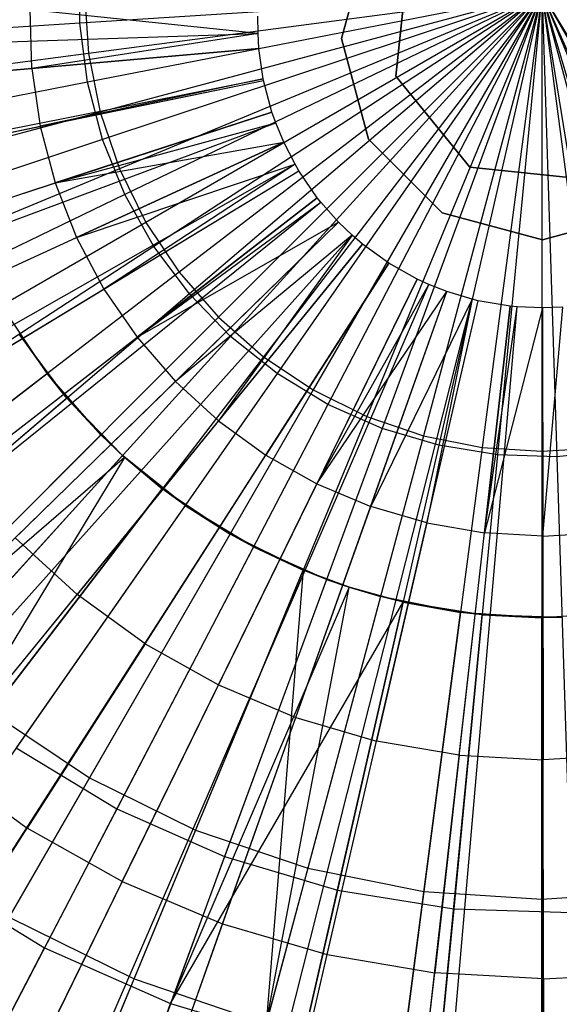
# Model space of a CAD drawing. Extents: x 0.2 to 40.1, y -6.7 to 6.7.
# Tile 304 of 516: x 21.138 to 21.478, y 2.817 to 3.437. Entities that reach past the tile are written whole.
import ezdxf

# ---------------------------------------------------------------- set-up
doc = ezdxf.new("R2010")
doc.units = 0
doc.header["$MEASUREMENT"] = 0
doc.layers.get('0').update_dxf_attribs({"color": 13, "linetype": 'CONTINUOUS'})

# ---------------------------------------------------------------- blocks, each defined once
blk = doc.blocks.new('SNOWBALL_XIV_PM3_STL')
at = {"color": 0}
for p, q in [((21.35801, 3.48858, 50.87138), (21.34103, 3.4252, 50.87138)), ((21.34103, 3.4252, 50.91075), (21.35801, 3.48858, 50.91075)), ((21.34103, 3.4252, 50.91075), (21.35801, 3.48858, 50.91075)), ((21.35801, 3.48858, 50.87138), (21.34103, 3.4252, 50.87138)), ((21.17594, 3.43482, 12.80451), (21.17594, 3.47223, 12.80451)), ((21.17594, 3.43482, 12.80451), (21.17594, 3.47223, 12.80451)), ((21.38293, 3.4749, 17.32459), (21.37528, 3.40143, 17.32459)), ((21.37528, 3.40143, 50.8679), (21.38293, 3.4749, 50.8679)), ((21.38293, 3.4749, 17.32459), (21.37528, 3.40143, 17.32459)), ((21.37528, 3.40143, 50.8679), (21.38293, 3.4749, 50.8679)), ((21.46733, 3.45352, 12.78639), (21.17594, 3.43482, 12.80451)), ((21.46733, 3.45352, 12.78639), (21.17594, 3.43482, 12.80451)), ((21.17888, 3.45352, 12.85764), (21.18135, 3.41587, 12.85764)), ((21.17888, 3.45352, 12.85764), (21.18135, 3.41587, 12.85764)), ((21.46733, 3.45352, 12.78639), (21.18072, 3.39771, 12.80451)), ((21.46733, 3.45352, 12.78639), (21.18072, 3.39771, 12.80451)), ((21.46733, 3.45352, 12.82576), (21.18135, 3.41587, 12.85764)), ((21.46733, 3.45352, 12.82576), (21.18135, 3.41587, 12.85764)), ((21.46733, 3.45352, 12.82576), (21.18871, 3.37887, 12.85764)), ((21.46733, 3.45352, 12.82576), (21.18871, 3.37887, 12.85764)), ((21.46733, 3.45352, 12.78639), (21.19021, 3.36151, 12.80451)), ((21.46733, 3.45352, 12.78639), (21.19021, 3.36151, 12.80451)), ((21.46733, 3.45352, 12.82576), (21.20084, 3.34314, 12.85764)), ((21.46733, 3.45352, 12.82576), (21.20084, 3.34314, 12.85764)), ((21.46733, 3.45352, 12.78639), (21.20425, 3.32683, 12.80451)), ((21.46733, 3.45352, 12.78639), (21.20425, 3.32683, 12.80451)), ((21.46733, 3.45352, 12.82576), (21.21753, 3.3093, 12.85764)), ((21.46733, 3.45352, 12.82576), (21.21753, 3.3093, 12.85764)), ((21.46733, 3.45352, 12.78639), (21.22262, 3.29423, 12.80451)), ((21.46733, 3.45352, 12.78639), (21.22262, 3.29423, 12.80451)), ((21.46733, 3.45352, 12.82576), (21.23849, 3.27793, 12.85764)), ((21.46733, 3.45352, 12.82576), (21.23849, 3.27793, 12.85764)), ((21.46733, 3.45352, 12.78639), (21.24499, 3.26424, 12.80451)), ((21.46733, 3.45352, 12.78639), (21.24499, 3.26424, 12.80451)), ((21.46733, 3.45352, 12.82576), (21.26337, 3.24956, 12.85764)), ((21.46733, 3.45352, 12.82576), (21.26337, 3.24956, 12.85764)), ((21.46733, 3.45352, 12.78639), (21.27102, 3.23737, 12.80451)), ((21.46733, 3.45352, 12.78639), (21.27102, 3.23737, 12.80451)), ((21.46733, 3.45352, 12.82576), (21.29174, 3.22468, 12.85764)), ((21.46733, 3.45352, 12.82576), (21.29174, 3.22468, 12.85764)), ((21.46733, 3.45352, 12.78639), (21.30028, 3.21404, 12.80451)), ((21.46733, 3.45352, 12.78639), (21.30028, 3.21404, 12.80451)), ((21.46733, 3.45352, 12.82576), (21.32311, 3.20372, 12.85764)), ((21.46733, 3.45352, 12.82576), (21.32311, 3.20372, 12.85764)), ((21.46733, 3.45352, 12.78639), (21.33227, 3.19464, 12.80451)), ((21.46733, 3.45352, 12.78639), (21.33227, 3.19464, 12.80451)), ((21.46733, 3.45352, 12.82576), (21.35695, 3.18703, 12.85764)), ((21.46733, 3.45352, 12.82576), (21.35695, 3.18703, 12.85764)), ((21.46733, 3.45352, 12.78639), (21.36649, 3.17949, 12.80451)), ((21.46733, 3.45352, 12.78639), (21.36649, 3.17949, 12.80451)), ((21.46733, 3.45352, 12.82576), (21.39268, 3.1749, 12.85764)), ((21.46733, 3.45352, 12.82576), (21.39268, 3.1749, 12.85764)), ((21.46733, 3.45352, 12.78639), (21.40236, 3.16885, 12.80451)), ((21.46733, 3.45352, 12.78639), (21.40236, 3.16885, 12.80451)), ((21.46733, 3.45352, 12.82576), (21.42968, 3.16754, 12.85764)), ((21.46733, 3.45352, 12.82576), (21.42968, 3.16754, 12.85764)), ((21.46733, 3.45352, 12.78639), (21.4393, 3.16288, 12.80451)), ((21.46733, 3.45352, 12.78639), (21.4393, 3.16288, 12.80451)), ((21.46733, 3.45352, 12.78639), (21.55042, 3.1736, 12.80451)), ((21.46733, 3.45352, 12.78639), (21.58553, 3.18652, 12.80451)), ((21.46733, 3.45352, 12.78639), (21.58553, 3.18652, 12.80451)), ((21.46733, 3.45352, 12.78639), (21.6187, 3.20382, 12.80451)), ((21.46733, 3.45352, 12.78639), (21.51394, 3.16527, 12.80451)), ((21.46733, 3.45352, 12.78639), (21.55042, 3.1736, 12.80451)), ((21.46733, 3.45352, 12.78639), (21.47669, 3.16168, 12.80451)), ((21.46733, 3.45352, 12.78639), (21.51394, 3.16527, 12.80451)), ((21.46733, 3.45352, 12.78639), (21.47669, 3.16168, 12.80451)), ((21.46733, 3.45352, 12.78639), (21.6187, 3.20382, 12.80451)), ((21.46733, 3.45352, 12.82576), (21.61156, 3.20372, 12.85764)), ((21.46733, 3.45352, 12.82576), (21.57772, 3.18703, 12.85764)), ((21.46733, 3.45352, 12.82576), (21.61156, 3.20372, 12.85764)), ((21.46733, 3.45352, 12.82576), (21.54199, 3.1749, 12.85764)), ((21.46733, 3.45352, 12.82576), (21.57772, 3.18703, 12.85764)), ((21.46733, 3.45352, 12.82576), (21.50498, 3.16754, 12.85764)), ((21.46733, 3.45352, 12.82576), (21.54199, 3.1749, 12.85764)), ((21.46733, 3.45352, 12.82576), (21.46733, 3.16507, 12.85764)), ((21.46733, 3.45352, 12.82576), (21.50498, 3.16754, 12.85764)), ((21.46733, 3.45352, 12.82576), (21.46733, 3.16507, 12.85764)), ((21.14568, 3.40637, 17.55504), (21.14456, 3.44322, 17.55504)), ((21.14568, 3.40637, 17.55504), (21.14456, 3.44322, 17.55504)), ((21.2883, 3.42847, 17.5815), (21.14456, 3.44322, 17.55504)), ((21.2883, 3.42847, 17.5815), (21.14456, 3.44322, 17.55504)), ((21.2883, 3.42847, 17.5815), (21.28826, 3.43936, 17.5815)), ((21.2883, 3.42847, 17.5815), (21.28826, 3.43936, 17.5815)), ((21.17594, 3.43482, 12.80451), (20.88901, 3.41639, 12.85858)), ((21.17594, 3.43482, 12.80451), (20.88901, 3.41639, 12.85858)), ((21.18072, 3.39771, 12.80451), (21.17594, 3.43482, 12.80451)), ((21.18072, 3.39771, 12.80451), (21.17594, 3.43482, 12.80451)), ((20.58202, 3.40451, 17.36496), (21.2883, 3.42847, 17.5815)), ((20.58202, 3.40451, 17.36496), (21.2883, 3.42847, 17.5815)), ((21.2883, 3.42847, 17.5815), (21.14568, 3.40637, 17.55504)), ((21.2883, 3.42847, 17.5815), (21.14568, 3.40637, 17.55504)), ((21.28888, 3.41891, 17.5815), (21.2883, 3.42847, 17.5815)), ((21.28888, 3.41891, 17.5815), (21.2883, 3.42847, 17.5815)), ((21.34103, 3.4252, 50.87138), (21.35801, 3.36181, 50.87138)), ((21.35801, 3.36181, 50.91075), (21.34103, 3.4252, 50.91075)), ((21.34103, 3.4252, 50.91075), (21.34103, 3.4252, 50.87138)), ((21.34103, 3.4252, 50.91075), (21.34103, 3.4252, 50.87138)), ((21.35801, 3.36181, 50.91075), (21.34103, 3.4252, 50.91075)), ((21.34103, 3.4252, 50.87138), (21.35801, 3.36181, 50.87138)), ((20.58489, 3.35725, 17.36496), (21.28888, 3.41891, 17.5815)), ((20.58489, 3.35725, 17.36496), (21.28888, 3.41891, 17.5815)), ((21.18135, 3.41587, 12.85764), (20.90154, 3.37904, 12.92524)), ((21.18135, 3.41587, 12.85764), (20.90154, 3.37904, 12.92524)), ((21.28888, 3.41891, 17.5815), (21.14568, 3.40637, 17.55504)), ((21.28888, 3.41891, 17.5815), (21.14568, 3.40637, 17.55504)), ((21.18135, 3.41587, 12.85764), (21.18871, 3.37887, 12.85764)), ((21.18135, 3.41587, 12.85764), (21.18871, 3.37887, 12.85764)), ((21.2916, 3.39983, 17.5815), (21.28888, 3.41891, 17.5815)), ((21.2916, 3.39983, 17.5815), (21.28888, 3.41891, 17.5815)), ((21.14568, 3.40637, 17.55504), (21.00515, 3.39406, 17.52083)), ((21.14568, 3.40637, 17.55504), (21.00515, 3.39406, 17.52083)), ((21.14568, 3.40637, 17.55504), (21.15098, 3.36989, 17.55504)), ((21.14568, 3.40637, 17.55504), (21.15098, 3.36989, 17.55504)), ((21.37528, 3.40143, 17.32459), (21.42183, 3.34407, 17.32459)), ((21.42183, 3.34407, 50.8679), (21.37528, 3.40143, 50.8679)), ((21.37528, 3.40143, 50.8679), (21.37528, 3.40143, 17.32459)), ((21.37528, 3.40143, 50.8679), (21.37528, 3.40143, 17.32459)), ((21.37528, 3.40143, 17.32459), (21.42183, 3.34407, 17.32459)), ((21.42183, 3.34407, 50.8679), (21.37528, 3.40143, 50.8679)), ((20.5983, 3.26288, 17.36496), (21.2916, 3.39983, 17.5815)), ((20.5983, 3.26288, 17.36496), (21.2916, 3.39983, 17.5815)), ((20.59945, 3.25716, 17.36496), (21.29183, 3.39867, 17.5815)), ((20.59945, 3.25716, 17.36496), (21.29183, 3.39867, 17.5815)), ((21.18072, 3.39771, 12.80451), (20.8985, 3.34274, 12.85858)), ((21.18072, 3.39771, 12.80451), (20.8985, 3.34274, 12.85858)), ((21.2916, 3.39983, 17.5815), (21.15098, 3.36989, 17.55504)), ((21.2916, 3.39983, 17.5815), (21.15098, 3.36989, 17.55504)), ((21.15098, 3.36989, 17.55504), (21.29183, 3.39867, 17.5815)), ((21.15098, 3.36989, 17.55504), (21.29183, 3.39867, 17.5815)), ((21.19021, 3.36151, 12.80451), (21.18072, 3.39771, 12.80451)), ((21.19021, 3.36151, 12.80451), (21.18072, 3.39771, 12.80451)), ((21.29183, 3.39867, 17.5815), (21.2916, 3.39983, 17.5815)), ((21.29183, 3.39867, 17.5815), (21.2916, 3.39983, 17.5815)), ((21.29706, 3.3789, 17.5815), (21.29183, 3.39867, 17.5815)), ((21.29706, 3.3789, 17.5815), (21.29183, 3.39867, 17.5815)), ((20.62533, 3.15938, 17.36496), (21.29706, 3.3789, 17.5815)), ((20.62533, 3.15938, 17.36496), (21.29706, 3.3789, 17.5815)), ((21.18871, 3.37887, 12.85764), (20.91611, 3.30582, 12.92524)), ((21.18871, 3.37887, 12.85764), (20.91611, 3.30582, 12.92524)), ((21.29706, 3.3789, 17.5815), (21.16042, 3.33425, 17.55504)), ((21.29706, 3.3789, 17.5815), (21.16042, 3.33425, 17.55504)), ((21.18871, 3.37887, 12.85764), (21.20084, 3.34314, 12.85764)), ((21.18871, 3.37887, 12.85764), (21.20084, 3.34314, 12.85764)), ((21.29944, 3.37209, 17.5815), (21.29706, 3.3789, 17.5815)), ((21.29944, 3.37209, 17.5815), (21.29706, 3.3789, 17.5815)), ((20.63709, 3.1257, 17.36496), (21.29944, 3.37209, 17.5815)), ((20.63709, 3.1257, 17.36496), (21.29944, 3.37209, 17.5815)), ((21.01278, 3.34164, 17.52083), (21.15098, 3.36989, 17.55504)), ((21.01278, 3.34164, 17.52083), (21.15098, 3.36989, 17.55504)), ((21.15098, 3.36989, 17.55504), (21.16042, 3.33425, 17.55504)), ((21.15098, 3.36989, 17.55504), (21.16042, 3.33425, 17.55504)), ((21.16042, 3.33425, 17.55504), (21.29944, 3.37209, 17.5815)), ((21.16042, 3.33425, 17.55504), (21.29944, 3.37209, 17.5815)), ((21.30451, 3.35985, 17.5815), (21.29944, 3.37209, 17.5815)), ((21.30451, 3.35985, 17.5815), (21.29944, 3.37209, 17.5815)), ((20.66218, 3.06519, 17.36496), (21.30451, 3.35985, 17.5815)), ((20.66218, 3.06519, 17.36496), (21.30451, 3.35985, 17.5815)), ((21.19021, 3.36151, 12.80451), (20.91734, 3.27091, 12.85858)), ((21.19021, 3.36151, 12.80451), (20.91734, 3.27091, 12.85858)), ((21.16042, 3.33425, 17.55504), (21.30451, 3.35985, 17.5815)), ((21.16042, 3.33425, 17.55504), (21.30451, 3.35985, 17.5815)), ((21.30451, 3.35985, 17.5815), (21.17385, 3.29991, 17.55504)), ((21.30451, 3.35985, 17.5815), (21.17385, 3.29991, 17.55504)), ((21.20425, 3.32683, 12.80451), (21.19021, 3.36151, 12.80451)), ((21.20425, 3.32683, 12.80451), (21.19021, 3.36151, 12.80451)), ((21.31163, 3.34597, 17.5815), (21.30451, 3.35985, 17.5815)), ((21.31163, 3.34597, 17.5815), (21.30451, 3.35985, 17.5815)), ((21.35801, 3.36181, 50.87138), (21.40441, 3.31541, 50.87138)), ((21.40441, 3.31541, 50.91075), (21.35801, 3.36181, 50.91075)), ((21.35801, 3.36181, 50.91075), (21.35801, 3.36181, 50.87138)), ((21.35801, 3.36181, 50.91075), (21.35801, 3.36181, 50.87138)), ((21.40441, 3.31541, 50.91075), (21.35801, 3.36181, 50.91075)), ((21.35801, 3.36181, 50.87138), (21.40441, 3.31541, 50.87138)), ((20.69738, 2.99652, 17.36496), (21.31163, 3.34597, 17.5815)), ((20.69738, 2.99652, 17.36496), (21.31163, 3.34597, 17.5815)), ((21.17385, 3.29991, 17.55504), (21.31163, 3.34597, 17.5815)), ((21.17385, 3.29991, 17.55504), (21.31163, 3.34597, 17.5815)), ((21.31163, 3.34597, 17.5815), (21.19111, 3.26734, 17.55504)), ((21.31163, 3.34597, 17.5815), (21.19111, 3.26734, 17.55504)), ((21.31409, 3.34178, 17.5815), (21.31163, 3.34597, 17.5815)), ((21.31409, 3.34178, 17.5815), (21.31163, 3.34597, 17.5815)), ((20.70953, 2.97582, 17.36496), (21.31409, 3.34178, 17.5815)), ((20.70953, 2.97582, 17.36496), (21.31409, 3.34178, 17.5815)), ((21.20084, 3.34314, 12.85764), (20.9401, 3.23514, 12.92524)), ((21.20084, 3.34314, 12.85764), (20.9401, 3.23514, 12.92524)), ((21.19111, 3.26734, 17.55504), (21.31409, 3.34178, 17.5815)), ((21.19111, 3.26734, 17.55504), (21.31409, 3.34178, 17.5815)), ((21.20084, 3.34314, 12.85764), (21.21753, 3.3093, 12.85764)), ((21.20084, 3.34314, 12.85764), (21.21753, 3.3093, 12.85764)), ((21.32566, 3.32492, 17.5815), (21.31409, 3.34178, 17.5815)), ((21.32566, 3.32492, 17.5815), (21.31409, 3.34178, 17.5815)), ((21.42183, 3.34407, 17.32459), (21.4953, 3.33642, 17.32459)), ((21.4953, 3.33642, 50.8679), (21.42183, 3.34407, 50.8679)), ((21.42183, 3.34407, 50.8679), (21.42183, 3.34407, 17.32459)), ((21.42183, 3.34407, 50.8679), (21.42183, 3.34407, 17.32459)), ((21.42183, 3.34407, 17.32459), (21.4953, 3.33642, 17.32459)), ((21.4953, 3.33642, 50.8679), (21.42183, 3.34407, 50.8679)), ((21.02633, 3.29043, 17.52083), (21.16042, 3.33425, 17.55504)), ((21.02633, 3.29043, 17.52083), (21.16042, 3.33425, 17.55504)), ((21.16042, 3.33425, 17.55504), (21.17385, 3.29991, 17.55504)), ((21.16042, 3.33425, 17.55504), (21.17385, 3.29991, 17.55504)), ((21.20425, 3.32683, 12.80451), (20.94521, 3.20208, 12.85858)), ((21.20425, 3.32683, 12.80451), (20.94521, 3.20208, 12.85858)), ((21.22262, 3.29423, 12.80451), (21.20425, 3.32683, 12.80451)), ((21.22262, 3.29423, 12.80451), (21.20425, 3.32683, 12.80451)), ((20.76676, 2.89243, 17.36496), (21.32566, 3.32492, 17.5815)), ((20.76676, 2.89243, 17.36496), (21.32566, 3.32492, 17.5815)), ((20.77762, 2.87868, 17.36496), (21.32786, 3.32214, 17.5815)), ((20.77762, 2.87868, 17.36496), (21.32786, 3.32214, 17.5815)), ((21.32566, 3.32492, 17.5815), (21.21197, 3.23694, 17.55504)), ((21.32566, 3.32492, 17.5815), (21.21197, 3.23694, 17.55504)), ((21.21197, 3.23694, 17.55504), (21.32786, 3.32214, 17.5815)), ((21.21197, 3.23694, 17.55504), (21.32786, 3.32214, 17.5815)), ((21.32786, 3.32214, 17.5815), (21.32566, 3.32492, 17.5815)), ((21.32786, 3.32214, 17.5815), (21.32566, 3.32492, 17.5815)), ((21.33908, 3.30948, 17.5815), (21.32786, 3.32214, 17.5815)), ((21.33908, 3.30948, 17.5815), (21.32786, 3.32214, 17.5815)), ((21.40441, 3.31541, 50.87138), (21.4678, 3.29843, 50.87138)), ((21.4678, 3.29843, 50.91075), (21.40441, 3.31541, 50.91075)), ((21.40441, 3.31541, 50.91075), (21.40441, 3.31541, 50.87138)), ((21.40441, 3.31541, 50.91075), (21.40441, 3.31541, 50.87138)), ((21.4678, 3.29843, 50.91075), (21.40441, 3.31541, 50.91075)), ((21.40441, 3.31541, 50.87138), (21.4678, 3.29843, 50.87138)), ((21.4678, 3.29843, 50.87138), (21.53118, 3.31541, 50.87138)), ((21.53118, 3.31541, 50.91075), (21.4678, 3.29843, 50.91075)), ((21.53118, 3.31541, 50.91075), (21.4678, 3.29843, 50.91075)), ((21.4678, 3.29843, 50.87138), (21.53118, 3.31541, 50.87138)), ((20.83313, 2.8161, 17.36496), (21.33908, 3.30948, 17.5815)), ((20.83313, 2.8161, 17.36496), (21.33908, 3.30948, 17.5815)), ((21.21753, 3.3093, 12.85764), (20.97312, 3.16819, 12.92524)), ((21.21753, 3.3093, 12.85764), (20.97312, 3.16819, 12.92524)), ((21.21197, 3.23694, 17.55504), (21.33908, 3.30948, 17.5815)), ((21.21197, 3.23694, 17.55504), (21.33908, 3.30948, 17.5815)), ((21.21753, 3.3093, 12.85764), (21.23849, 3.27793, 12.85764)), ((21.21753, 3.3093, 12.85764), (21.23849, 3.27793, 12.85764)), ((21.23616, 3.20912, 17.55504), (21.33908, 3.30948, 17.5815)), ((21.23616, 3.20912, 17.55504), (21.33908, 3.30948, 17.5815)), ((21.34769, 3.30122, 17.5815), (21.33908, 3.30948, 17.5815)), ((21.34769, 3.30122, 17.5815), (21.33908, 3.30948, 17.5815)), ((20.87572, 2.77524, 17.36496), (21.34769, 3.30122, 17.5815)), ((20.87572, 2.77524, 17.36496), (21.34769, 3.30122, 17.5815)), ((20.90776, 2.74784, 17.36496), (21.35418, 3.29568, 17.5815)), ((20.90776, 2.74784, 17.36496), (21.35418, 3.29568, 17.5815)), ((21.04563, 3.2411, 17.52083), (21.17385, 3.29991, 17.55504)), ((21.04563, 3.2411, 17.52083), (21.17385, 3.29991, 17.55504)), ((21.17385, 3.29991, 17.55504), (21.19111, 3.26734, 17.55504)), ((21.17385, 3.29991, 17.55504), (21.19111, 3.26734, 17.55504)), ((21.34769, 3.30122, 17.5815), (21.23616, 3.20912, 17.55504)), ((21.34769, 3.30122, 17.5815), (21.23616, 3.20912, 17.55504)), ((21.34769, 3.30122, 17.5815), (21.26336, 3.18424, 17.55504)), ((21.34769, 3.30122, 17.5815), (21.26336, 3.18424, 17.55504)), ((21.35418, 3.29568, 17.5815), (21.26336, 3.18424, 17.55504)), ((21.35418, 3.29568, 17.5815), (21.26336, 3.18424, 17.55504)), ((21.35418, 3.29568, 17.5815), (21.34769, 3.30122, 17.5815)), ((21.35418, 3.29568, 17.5815), (21.34769, 3.30122, 17.5815)), ((21.37074, 3.28368, 17.5815), (21.35418, 3.29568, 17.5815)), ((21.37074, 3.28368, 17.5815), (21.35418, 3.29568, 17.5815)), ((21.4678, 3.29843, 50.91075), (21.4678, 3.29843, 50.87138)), ((21.4678, 3.29843, 50.91075), (21.4678, 3.29843, 50.87138)), ((21.22262, 3.29423, 12.80451), (20.98165, 3.13738, 12.85858)), ((21.22262, 3.29423, 12.80451), (20.98165, 3.13738, 12.85858)), ((21.24499, 3.26424, 12.80451), (21.22262, 3.29423, 12.80451)), ((21.24499, 3.26424, 12.80451), (21.22262, 3.29423, 12.80451)), ((20.98914, 2.68888, 17.36496), (21.37074, 3.28368, 17.5815)), ((20.98914, 2.68888, 17.36496), (21.37074, 3.28368, 17.5815)), ((21.37074, 3.28368, 17.5815), (21.29323, 3.16262, 17.55504)), ((21.37074, 3.28368, 17.5815), (21.29323, 3.16262, 17.55504)), ((21.38857, 3.27366, 17.5815), (21.37074, 3.28368, 17.5815)), ((21.38857, 3.27366, 17.5815), (21.37074, 3.28368, 17.5815)), ((21.23849, 3.27793, 12.85764), (21.01459, 3.10612, 12.92524)), ((21.23849, 3.27793, 12.85764), (21.01459, 3.10612, 12.92524)), ((21.23849, 3.27793, 12.85764), (21.26337, 3.24956, 12.85764)), ((21.23849, 3.27793, 12.85764), (21.26337, 3.24956, 12.85764)), ((21.07784, 2.63894, 17.36496), (21.38857, 3.27366, 17.5815)), ((21.07784, 2.63894, 17.36496), (21.38857, 3.27366, 17.5815)), ((21.38857, 3.27366, 17.5815), (21.32536, 3.14454, 17.55504)), ((21.38857, 3.27366, 17.5815), (21.32536, 3.14454, 17.55504)), ((21.39607, 3.2702, 17.5815), (21.38857, 3.27366, 17.5815)), ((21.39607, 3.2702, 17.5815), (21.38857, 3.27366, 17.5815)), ((21.24499, 3.26424, 12.80451), (21.02607, 3.07787, 12.85858)), ((21.24499, 3.26424, 12.80451), (21.02607, 3.07787, 12.85858)), ((21.07043, 3.19429, 17.52083), (21.19111, 3.26734, 17.55504)), ((21.07043, 3.19429, 17.52083), (21.19111, 3.26734, 17.55504)), ((21.11494, 2.62183, 17.36496), (21.39607, 3.2702, 17.5815)), ((21.11494, 2.62183, 17.36496), (21.39607, 3.2702, 17.5815)), ((21.17107, 2.59973, 17.36496), (21.40742, 3.26573, 17.5815)), ((21.17107, 2.59973, 17.36496), (21.40742, 3.26573, 17.5815)), ((21.19111, 3.26734, 17.55504), (21.21197, 3.23694, 17.55504)), ((21.19111, 3.26734, 17.55504), (21.21197, 3.23694, 17.55504)), ((21.27102, 3.23737, 12.80451), (21.24499, 3.26424, 12.80451)), ((21.27102, 3.23737, 12.80451), (21.24499, 3.26424, 12.80451)), ((21.32536, 3.14454, 17.55504), (21.39607, 3.2702, 17.5815)), ((21.32536, 3.14454, 17.55504), (21.39607, 3.2702, 17.5815)), ((21.32536, 3.14454, 17.55504), (21.40742, 3.26573, 17.5815)), ((21.32536, 3.14454, 17.55504), (21.40742, 3.26573, 17.5815)), ((21.35934, 3.13025, 17.55504), (21.40742, 3.26573, 17.5815)), ((21.35934, 3.13025, 17.55504), (21.40742, 3.26573, 17.5815)), ((21.40742, 3.26573, 17.5815), (21.39607, 3.2702, 17.5815)), ((21.40742, 3.26573, 17.5815), (21.39607, 3.2702, 17.5815)), ((21.42336, 3.26089, 17.5815), (21.40742, 3.26573, 17.5815)), ((21.42336, 3.26089, 17.5815), (21.40742, 3.26573, 17.5815)), ((21.24988, 2.57582, 17.36496), (21.42336, 3.26089, 17.5815)), ((21.24988, 2.57582, 17.36496), (21.42336, 3.26089, 17.5815)), ((21.26816, 2.5714, 17.36496), (21.42705, 3.26, 17.5815)), ((21.26816, 2.5714, 17.36496), (21.42705, 3.26, 17.5815)), ((21.42336, 3.26089, 17.5815), (21.35934, 3.13025, 17.55504)), ((21.42336, 3.26089, 17.5815), (21.35934, 3.13025, 17.55504)), ((21.42336, 3.26089, 17.5815), (21.39473, 3.11992, 17.55504)), ((21.42336, 3.26089, 17.5815), (21.39473, 3.11992, 17.55504)), ((21.39473, 3.11992, 17.55504), (21.42705, 3.26, 17.5815)), ((21.39473, 3.11992, 17.55504), (21.42705, 3.26, 17.5815)), ((21.42705, 3.26, 17.5815), (21.42336, 3.26089, 17.5815)), ((21.42705, 3.26, 17.5815), (21.42336, 3.26089, 17.5815)), ((21.44722, 3.25654, 17.5815), (21.42705, 3.26, 17.5815)), ((21.44722, 3.25654, 17.5815), (21.42705, 3.26, 17.5815)), ((21.15527, 3.21407, 17.41351), (21.12668, 3.25685, 17.41351)), ((21.15527, 3.21407, 17.41351), (21.12668, 3.25685, 17.41351)), ((21.36785, 2.55432, 17.36496), (21.44722, 3.25654, 17.5815)), ((21.36785, 2.55432, 17.36496), (21.44722, 3.25654, 17.5815)), ((21.39044, 2.55206, 17.36496), (21.45178, 3.25609, 17.5815)), ((21.39044, 2.55206, 17.36496), (21.45178, 3.25609, 17.5815)), ((21.44722, 3.25654, 17.5815), (21.43107, 3.1137, 17.55504)), ((21.44722, 3.25654, 17.5815), (21.43107, 3.1137, 17.55504)), ((21.43107, 3.1137, 17.55504), (21.45178, 3.25609, 17.5815)), ((21.43107, 3.1137, 17.55504), (21.45178, 3.25609, 17.5815)), ((21.46764, 3.25541, 17.5815), (21.43107, 3.1137, 17.55504)), ((21.46764, 3.25541, 17.5815), (21.43107, 3.1137, 17.55504)), ((21.45178, 3.25609, 17.5815), (21.44722, 3.25654, 17.5815)), ((21.45178, 3.25609, 17.5815), (21.44722, 3.25654, 17.5815)), ((21.46764, 3.25541, 17.5815), (21.45178, 3.25609, 17.5815)), ((21.46764, 3.25541, 17.5815), (21.45178, 3.25609, 17.5815)), ((21.48061, 3.2559, 17.5815), (21.46764, 3.25541, 17.5815)), ((21.48061, 3.2559, 17.5815), (21.46764, 3.25541, 17.5815)), ((21.46764, 3.25541, 17.5815), (21.46788, 3.11165, 17.55504)), ((21.46764, 3.25541, 17.5815), (21.46788, 3.11165, 17.55504)), ((21.46884, 2.54872, 17.36496), (21.46764, 3.25541, 17.5815)), ((21.46884, 2.54872, 17.36496), (21.46764, 3.25541, 17.5815)), ((21.46788, 3.11165, 17.55504), (21.48061, 3.2559, 17.5815)), ((21.46788, 3.11165, 17.55504), (21.48061, 3.2559, 17.5815)), ((21.26337, 3.24956, 12.85764), (21.06381, 3.05, 12.92524)), ((21.26337, 3.24956, 12.85764), (21.06381, 3.05, 12.92524)), ((21.26337, 3.24956, 12.85764), (21.29174, 3.22468, 12.85764)), ((21.26337, 3.24956, 12.85764), (21.29174, 3.22468, 12.85764)), ((21.27102, 3.23737, 12.80451), (21.07772, 3.02452, 12.85858)), ((21.27102, 3.23737, 12.80451), (21.07772, 3.02452, 12.85858)), ((21.10041, 3.15061, 17.52083), (21.21197, 3.23694, 17.55504)), ((21.10041, 3.15061, 17.52083), (21.21197, 3.23694, 17.55504)), ((21.16782, 3.19854, 17.47782), (21.13767, 3.23894, 17.47782)), ((21.13767, 3.23894, 17.47782), (21.15527, 3.21407, 17.41351)), ((21.13767, 3.23894, 17.47782), (21.15527, 3.21407, 17.41351)), ((21.16782, 3.19854, 17.47782), (21.13767, 3.23894, 17.47782)), ((21.21197, 3.23694, 17.55504), (21.23616, 3.20912, 17.55504)), ((21.21197, 3.23694, 17.55504), (21.23616, 3.20912, 17.55504)), ((21.30028, 3.21404, 12.80451), (21.27102, 3.23737, 12.80451)), ((21.30028, 3.21404, 12.80451), (21.27102, 3.23737, 12.80451)), ((21.29174, 3.22468, 12.85764), (21.11993, 3.00078, 12.92524)), ((21.29174, 3.22468, 12.85764), (21.11993, 3.00078, 12.92524)), ((21.29174, 3.22468, 12.85764), (21.32311, 3.20372, 12.85764)), ((21.29174, 3.22468, 12.85764), (21.32311, 3.20372, 12.85764)), ((20.93407, 3.04434, 17.33299), (21.15527, 3.21407, 17.41351)), ((20.93407, 3.04434, 17.33299), (21.15527, 3.21407, 17.41351)), ((21.13516, 3.11063, 17.52083), (21.23616, 3.20912, 17.55504)), ((21.13516, 3.11063, 17.52083), (21.23616, 3.20912, 17.55504)), ((21.30028, 3.21404, 12.80451), (21.13578, 2.97822, 12.85858)), ((21.30028, 3.21404, 12.80451), (21.13578, 2.97822, 12.85858)), ((21.16782, 3.19854, 17.47782), (21.15527, 3.21407, 17.41351)), ((21.16782, 3.19854, 17.47782), (21.15527, 3.21407, 17.41351)), ((21.18919, 3.17538, 17.41351), (21.15527, 3.21407, 17.41351)), ((21.18919, 3.17538, 17.41351), (21.15527, 3.21407, 17.41351)), ((21.26336, 3.18424, 17.55504), (21.23616, 3.20912, 17.55504)), ((21.26336, 3.18424, 17.55504), (21.23616, 3.20912, 17.55504)), ((21.33227, 3.19464, 12.80451), (21.30028, 3.21404, 12.80451)), ((21.33227, 3.19464, 12.80451), (21.30028, 3.21404, 12.80451)), ((21.32311, 3.20372, 12.85764), (21.182, 2.95931, 12.92524)), ((21.32311, 3.20372, 12.85764), (21.182, 2.95931, 12.92524)), ((21.32311, 3.20372, 12.85764), (21.35695, 3.18703, 12.85764)), ((21.32311, 3.20372, 12.85764), (21.35695, 3.18703, 12.85764)), ((21.16782, 3.19854, 17.47782), (20.95088, 3.01386, 17.41133)), ((21.16782, 3.19854, 17.47782), (20.95088, 3.01386, 17.41133)), ((21.20288, 3.16233, 17.47782), (21.16782, 3.19854, 17.47782)), ((21.16782, 3.19854, 17.47782), (21.18919, 3.17538, 17.41351)), ((21.20288, 3.16233, 17.47782), (21.16782, 3.19854, 17.47782)), ((21.16782, 3.19854, 17.47782), (21.18919, 3.17538, 17.41351)), ((21.33227, 3.19464, 12.80451), (21.19929, 2.93973, 12.85858)), ((21.33227, 3.19464, 12.80451), (21.19929, 2.93973, 12.85858)), ((21.36649, 3.17949, 12.80451), (21.33227, 3.19464, 12.80451)), ((21.36649, 3.17949, 12.80451), (21.33227, 3.19464, 12.80451)), ((21.26336, 3.18424, 17.55504), (21.17425, 3.07488, 17.52083)), ((21.26336, 3.18424, 17.55504), (21.17425, 3.07488, 17.52083)), ((21.35695, 3.18703, 12.85764), (21.24895, 2.92629, 12.92524)), ((21.35695, 3.18703, 12.85764), (21.24895, 2.92629, 12.92524)), ((21.26336, 3.18424, 17.55504), (21.29323, 3.16262, 17.55504)), ((21.26336, 3.18424, 17.55504), (21.29323, 3.16262, 17.55504)), ((21.35695, 3.18703, 12.85764), (21.39268, 3.1749, 12.85764)), ((21.35695, 3.18703, 12.85764), (21.39268, 3.1749, 12.85764)), ((21.36649, 3.17949, 12.80451), (21.26719, 2.90967, 12.85858)), ((21.36649, 3.17949, 12.80451), (21.26719, 2.90967, 12.85858)), ((21.40236, 3.16885, 12.80451), (21.36649, 3.17949, 12.80451)), ((21.40236, 3.16885, 12.80451), (21.36649, 3.17949, 12.80451)), ((20.99204, 2.97823, 17.33299), (21.18919, 3.17538, 17.41351)), ((20.99204, 2.97823, 17.33299), (21.18919, 3.17538, 17.41351)), ((21.20288, 3.16233, 17.47782), (21.18919, 3.17538, 17.41351)), ((21.20413, 3.16121, 17.41351), (21.18919, 3.17538, 17.41351)), ((21.20288, 3.16233, 17.47782), (21.18919, 3.17538, 17.41351)), ((21.20413, 3.16121, 17.41351), (21.18919, 3.17538, 17.41351)), ((21.39268, 3.1749, 12.85764), (21.31963, 2.9023, 12.92524)), ((21.39268, 3.1749, 12.85764), (21.31963, 2.9023, 12.92524)), ((21.39268, 3.1749, 12.85764), (21.42968, 3.16754, 12.85764)), ((21.39268, 3.1749, 12.85764), (21.42968, 3.16754, 12.85764)), ((21.40236, 3.16885, 12.80451), (21.33838, 2.88854, 12.85858)), ((21.40236, 3.16885, 12.80451), (21.33838, 2.88854, 12.85858)), ((21.42968, 3.16754, 12.85764), (21.39285, 2.88773, 12.92524)), ((21.42968, 3.16754, 12.85764), (21.39285, 2.88773, 12.92524)), ((21.4393, 3.16288, 12.80451), (21.40236, 3.16885, 12.80451)), ((21.4393, 3.16288, 12.80451), (21.40236, 3.16885, 12.80451)), ((21.42968, 3.16754, 12.85764), (21.46733, 3.16507, 12.85764)), ((21.42968, 3.16754, 12.85764), (21.46733, 3.16507, 12.85764)), ((21.46733, 3.16507, 12.85764), (21.50498, 3.16754, 12.85764)), ((21.46733, 3.16507, 12.85764), (21.50498, 3.16754, 12.85764)), ((21.46733, 3.16507, 12.85764), (21.46733, 2.88285, 12.92524)), ((21.46733, 3.16507, 12.85764), (21.46733, 2.88285, 12.92524)), ((21.51394, 3.16527, 12.80451), (21.47669, 3.16168, 12.80451)), ((21.51394, 3.16527, 12.80451), (21.47669, 3.16168, 12.80451)), ((21.20413, 3.16121, 17.41351), (20.99204, 2.97823, 17.33299)), ((21.20413, 3.16121, 17.41351), (20.99204, 2.97823, 17.33299)), ((21.20288, 3.16233, 17.47782), (21.01134, 2.95143, 17.41133)), ((21.20288, 3.16233, 17.47782), (21.01134, 2.95143, 17.41133)), ((21.20413, 3.16121, 17.41351), (21.05815, 2.92026, 17.33299)), ((21.20413, 3.16121, 17.41351), (21.05815, 2.92026, 17.33299)), ((21.24229, 3.13091, 17.47782), (21.20288, 3.16233, 17.47782)), ((21.20288, 3.16233, 17.47782), (21.20413, 3.16121, 17.41351)), ((21.20288, 3.16233, 17.47782), (21.20413, 3.16121, 17.41351)), ((21.20288, 3.16233, 17.47782), (21.22788, 3.14146, 17.41351)), ((21.20288, 3.16233, 17.47782), (21.22788, 3.14146, 17.41351)), ((21.24229, 3.13091, 17.47782), (21.20288, 3.16233, 17.47782)), ((21.22788, 3.14146, 17.41351), (21.20413, 3.16121, 17.41351)), ((21.22788, 3.14146, 17.41351), (21.20413, 3.16121, 17.41351)), ((21.21716, 3.04382, 17.52083), (21.29323, 3.16262, 17.55504)), ((21.21716, 3.04382, 17.52083), (21.29323, 3.16262, 17.55504)), ((21.29323, 3.16262, 17.55504), (21.32536, 3.14454, 17.55504)), ((21.29323, 3.16262, 17.55504), (21.32536, 3.14454, 17.55504)), ((21.4393, 3.16288, 12.80451), (21.41169, 2.87669, 12.85858)), ((21.4393, 3.16288, 12.80451), (21.41169, 2.87669, 12.85858)), ((21.47669, 3.16168, 12.80451), (21.4393, 3.16288, 12.80451)), ((21.47669, 3.16168, 12.80451), (21.4393, 3.16288, 12.80451)), ((21.47669, 3.16168, 12.80451), (21.48591, 2.87431, 12.85858)), ((21.47669, 3.16168, 12.80451), (21.48591, 2.87431, 12.85858)), ((21.05815, 2.92026, 17.33299), (21.22788, 3.14146, 17.41351)), ((21.05815, 2.92026, 17.33299), (21.22788, 3.14146, 17.41351)), ((21.24229, 3.13091, 17.47782), (21.22788, 3.14146, 17.41351)), ((21.27066, 3.11287, 17.41351), (21.22788, 3.14146, 17.41351)), ((21.24229, 3.13091, 17.47782), (21.22788, 3.14146, 17.41351)), ((21.27066, 3.11287, 17.41351), (21.22788, 3.14146, 17.41351)), ((21.26333, 3.01785, 17.52083), (21.32536, 3.14454, 17.55504)), ((21.26333, 3.01785, 17.52083), (21.32536, 3.14454, 17.55504)), ((21.32536, 3.14454, 17.55504), (21.35934, 3.13025, 17.55504)), ((21.32536, 3.14454, 17.55504), (21.35934, 3.13025, 17.55504)), ((21.24229, 3.13091, 17.47782), (21.07929, 2.89724, 17.41133)), ((21.24229, 3.13091, 17.47782), (21.07929, 2.89724, 17.41133)), ((21.28539, 3.10478, 17.47782), (21.24229, 3.13091, 17.47782)), ((21.24229, 3.13091, 17.47782), (21.27066, 3.11287, 17.41351)), ((21.24229, 3.13091, 17.47782), (21.27066, 3.11287, 17.41351)), ((21.28539, 3.10478, 17.47782), (21.24229, 3.13091, 17.47782)), ((21.31216, 2.99731, 17.52083), (21.35934, 3.13025, 17.55504)), ((21.31216, 2.99731, 17.52083), (21.35934, 3.13025, 17.55504)), ((21.39473, 3.11992, 17.55504), (21.35934, 3.13025, 17.55504)), ((21.39473, 3.11992, 17.55504), (21.35934, 3.13025, 17.55504)), ((21.39473, 3.11992, 17.55504), (21.36302, 2.98247, 17.52083)), ((21.39473, 3.11992, 17.55504), (21.36302, 2.98247, 17.52083)), ((21.39473, 3.11992, 17.55504), (21.43107, 3.1137, 17.55504)), ((21.39473, 3.11992, 17.55504), (21.43107, 3.1137, 17.55504)), ((21.13125, 2.87141, 17.33299), (21.27066, 3.11287, 17.41351)), ((21.13125, 2.87141, 17.33299), (21.27066, 3.11287, 17.41351)), ((21.13516, 3.11063, 17.52083), (21.17425, 3.07488, 17.52083)), ((21.13516, 3.11063, 17.52083), (21.17425, 3.07488, 17.52083)), ((21.28539, 3.10478, 17.47782), (21.27066, 3.11287, 17.41351)), ((21.28539, 3.10478, 17.47782), (21.27066, 3.11287, 17.41351)), ((21.3168, 3.09011, 17.41351), (21.27066, 3.11287, 17.41351)), ((21.3168, 3.09011, 17.41351), (21.27066, 3.11287, 17.41351)), ((21.41523, 2.97353, 17.52083), (21.43107, 3.1137, 17.55504)), ((21.41523, 2.97353, 17.52083), (21.43107, 3.1137, 17.55504)), ((21.46788, 3.11165, 17.55504), (21.43107, 3.1137, 17.55504)), ((21.46788, 3.11165, 17.55504), (21.43107, 3.1137, 17.55504)), ((21.46788, 3.11165, 17.55504), (21.50468, 3.11382, 17.55504)), ((21.46788, 3.11165, 17.55504), (21.50468, 3.11382, 17.55504)), ((21.46788, 3.11165, 17.55504), (21.46812, 2.97059, 17.52083)), ((21.46788, 3.11165, 17.55504), (21.46812, 2.97059, 17.52083)), ((21.28539, 3.10478, 17.47782), (21.15361, 2.85218, 17.41133)), ((21.28539, 3.10478, 17.47782), (21.15361, 2.85218, 17.41133)), ((21.33148, 3.08437, 17.47782), (21.28539, 3.10478, 17.47782)), ((21.28539, 3.10478, 17.47782), (21.3168, 3.09011, 17.41351)), ((21.28539, 3.10478, 17.47782), (21.3168, 3.09011, 17.41351)), ((21.33148, 3.08437, 17.47782), (21.28539, 3.10478, 17.47782)), ((21.21011, 2.83252, 17.33299), (21.3168, 3.09011, 17.41351)), ((21.21011, 2.83252, 17.33299), (21.3168, 3.09011, 17.41351)), ((21.33148, 3.08437, 17.47782), (21.23309, 2.817, 17.41133)), ((21.33148, 3.08437, 17.47782), (21.23309, 2.817, 17.41133)), ((21.3168, 3.09011, 17.41351), (21.29336, 2.80426, 17.33299)), ((21.3168, 3.09011, 17.41351), (21.29336, 2.80426, 17.33299)), ((21.33148, 3.08437, 17.47782), (21.3168, 3.09011, 17.41351)), ((21.34578, 3.07942, 17.41351), (21.3168, 3.09011, 17.41351)), ((21.33148, 3.08437, 17.47782), (21.3168, 3.09011, 17.41351)), ((21.34578, 3.07942, 17.41351), (21.3168, 3.09011, 17.41351)), ((21.34578, 3.07942, 17.47782), (21.33148, 3.08437, 17.47782)), ((21.33148, 3.08437, 17.47782), (21.34578, 3.07942, 17.41351)), ((21.33148, 3.08437, 17.47782), (21.34578, 3.07942, 17.41351)), ((21.34578, 3.07942, 17.47782), (21.33148, 3.08437, 17.47782)), ((21.34578, 3.07942, 17.47782), (21.23309, 2.817, 17.41133)), ((21.34578, 3.07942, 17.47782), (21.23309, 2.817, 17.41133)), ((21.29336, 2.80426, 17.33299), (21.34578, 3.07942, 17.41351)), ((21.29336, 2.80426, 17.33299), (21.34578, 3.07942, 17.41351)), ((21.3798, 3.07003, 17.47782), (21.34578, 3.07942, 17.47782)), ((21.34578, 3.07942, 17.47782), (21.36553, 3.07357, 17.41351)), ((21.3798, 3.07003, 17.47782), (21.34578, 3.07942, 17.47782)), ((21.34578, 3.07942, 17.47782), (21.34578, 3.07942, 17.41351)), ((21.34578, 3.07942, 17.47782), (21.36553, 3.07357, 17.41351)), ((21.36553, 3.07357, 17.41351), (21.34578, 3.07942, 17.41351)), ((21.34578, 3.07942, 17.47782), (21.34578, 3.07942, 17.41351)), ((21.36553, 3.07357, 17.41351), (21.34578, 3.07942, 17.41351)), ((21.08704, 2.96786, 17.47899), (21.17425, 3.07488, 17.52083)), ((21.08704, 2.96786, 17.47899), (21.17425, 3.07488, 17.52083)), ((21.21716, 3.04382, 17.52083), (21.17425, 3.07488, 17.52083)), ((21.21716, 3.04382, 17.52083), (21.17425, 3.07488, 17.52083)), ((21.36553, 3.07357, 17.41351), (21.29336, 2.80426, 17.33299)), ((21.36553, 3.07357, 17.41351), (21.29336, 2.80426, 17.33299)), ((21.3798, 3.07003, 17.47782), (21.36553, 3.07357, 17.41351)), ((21.3798, 3.07003, 17.47782), (21.36553, 3.07357, 17.41351)), ((21.41599, 3.06354, 17.41351), (21.36553, 3.07357, 17.41351)), ((21.41599, 3.06354, 17.41351), (21.36553, 3.07357, 17.41351)), ((21.23309, 2.817, 17.41133), (21.3798, 3.07003, 17.47782)), ((21.23309, 2.817, 17.41133), (21.3798, 3.07003, 17.47782)), ((21.31641, 2.79227, 17.41133), (21.3798, 3.07003, 17.47782)), ((21.31641, 2.79227, 17.41133), (21.3798, 3.07003, 17.47782)), ((21.42956, 3.06199, 17.47782), (21.3798, 3.07003, 17.47782)), ((21.3798, 3.07003, 17.47782), (21.41599, 3.06354, 17.41351)), ((21.3798, 3.07003, 17.47782), (21.41599, 3.06354, 17.41351)), ((21.42956, 3.06199, 17.47782), (21.3798, 3.07003, 17.47782)), ((21.3796, 2.78711, 17.33299), (21.41599, 3.06354, 17.41351)), ((21.3796, 2.78711, 17.33299), (21.41599, 3.06354, 17.41351)), ((21.40221, 2.7784, 17.41133), (21.42956, 3.06199, 17.47782)), ((21.40221, 2.7784, 17.41133), (21.42956, 3.06199, 17.47782)), ((21.42956, 3.06199, 17.47782), (21.41599, 3.06354, 17.41351)), ((21.46733, 3.06017, 17.41351), (21.41599, 3.06354, 17.41351)), ((21.42956, 3.06199, 17.47782), (21.41599, 3.06354, 17.41351)), ((21.46733, 3.06017, 17.41351), (21.41599, 3.06354, 17.41351)), ((21.47994, 3.06037, 17.47782), (21.42956, 3.06199, 17.47782)), ((21.42956, 3.06199, 17.47782), (21.46733, 3.06017, 17.41351)), ((21.47994, 3.06037, 17.47782), (21.42956, 3.06199, 17.47782)), ((21.42956, 3.06199, 17.47782), (21.46733, 3.06017, 17.41351)), ((21.51868, 3.06354, 17.41351), (21.46733, 3.06017, 17.41351)), ((21.51868, 3.06354, 17.41351), (21.46733, 3.06017, 17.41351)), ((21.47994, 3.06037, 17.47782), (21.46733, 3.06017, 17.41351)), ((21.47994, 3.06037, 17.47782), (21.46733, 3.06017, 17.41351)), ((21.46733, 2.78136, 17.33299), (21.46733, 3.06017, 17.41351)), ((21.46733, 2.78136, 17.33299), (21.46733, 3.06017, 17.41351)), ((21.21716, 3.04382, 17.52083), (21.14272, 2.92755, 17.47899)), ((21.21716, 3.04382, 17.52083), (21.14272, 2.92755, 17.47899)), ((21.21716, 3.04382, 17.52083), (21.26333, 3.01785, 17.52083)), ((21.21716, 3.04382, 17.52083), (21.26333, 3.01785, 17.52083)), ((21.20263, 2.89385, 17.47899), (21.26333, 3.01785, 17.52083)), ((21.20263, 2.89385, 17.47899), (21.26333, 3.01785, 17.52083)), ((21.26333, 3.01785, 17.52083), (21.31216, 2.99731, 17.52083)), ((21.26333, 3.01785, 17.52083), (21.31216, 2.99731, 17.52083)), ((21.11993, 3.00078, 12.92524), (21.182, 2.95931, 12.92524)), ((21.11993, 3.00078, 12.92524), (21.182, 2.95931, 12.92524)), ((21.26599, 2.8672, 17.47899), (21.31216, 2.99731, 17.52083)), ((21.26599, 2.8672, 17.47899), (21.31216, 2.99731, 17.52083)), ((21.31216, 2.99731, 17.52083), (21.36302, 2.98247, 17.52083)), ((21.31216, 2.99731, 17.52083), (21.36302, 2.98247, 17.52083)), ((21.33197, 2.84795, 17.47899), (21.36302, 2.98247, 17.52083)), ((21.33197, 2.84795, 17.47899), (21.36302, 2.98247, 17.52083)), ((21.41523, 2.97353, 17.52083), (21.36302, 2.98247, 17.52083)), ((21.41523, 2.97353, 17.52083), (21.36302, 2.98247, 17.52083)), ((21.13578, 2.97822, 12.85858), (21.19929, 2.93973, 12.85858)), ((21.13578, 2.97822, 12.85858), (21.19929, 2.93973, 12.85858)), ((21.41523, 2.97353, 17.52083), (21.39972, 2.83634, 17.47899)), ((21.41523, 2.97353, 17.52083), (21.39972, 2.83634, 17.47899)), ((21.41523, 2.97353, 17.52083), (21.46812, 2.97059, 17.52083)), ((21.41523, 2.97353, 17.52083), (21.46812, 2.97059, 17.52083)), ((21.521, 2.9737, 17.52083), (21.46812, 2.97059, 17.52083)), ((21.521, 2.9737, 17.52083), (21.46812, 2.97059, 17.52083)), ((21.08704, 2.96786, 17.47899), (21.14272, 2.92755, 17.47899)), ((21.08704, 2.96786, 17.47899), (21.14272, 2.92755, 17.47899)), ((21.46835, 2.83253, 17.47899), (21.46812, 2.97059, 17.52083)), ((21.46835, 2.83253, 17.47899), (21.46812, 2.97059, 17.52083)), ((21.182, 2.95931, 12.92524), (21.0462, 2.7241, 13.0275)), ((21.182, 2.95931, 12.92524), (21.0462, 2.7241, 13.0275)), ((21.182, 2.95931, 12.92524), (21.24895, 2.92629, 12.92524)), ((21.182, 2.95931, 12.92524), (21.24895, 2.92629, 12.92524)), ((21.19929, 2.93973, 12.85858), (21.07041, 2.69269, 12.94778)), ((21.19929, 2.93973, 12.85858), (21.07041, 2.69269, 12.94778)), ((21.19929, 2.93973, 12.85858), (21.26719, 2.90967, 12.85858)), ((21.19929, 2.93973, 12.85858), (21.26719, 2.90967, 12.85858)), ((21.06977, 2.81361, 17.42952), (21.14272, 2.92755, 17.47899)), ((21.06977, 2.81361, 17.42952), (21.14272, 2.92755, 17.47899)), ((21.20263, 2.89385, 17.47899), (21.14272, 2.92755, 17.47899)), ((21.20263, 2.89385, 17.47899), (21.14272, 2.92755, 17.47899)), ((21.24895, 2.92629, 12.92524), (21.14501, 2.67537, 13.0275)), ((21.24895, 2.92629, 12.92524), (21.14501, 2.67537, 13.0275)), ((21.24895, 2.92629, 12.92524), (21.31963, 2.9023, 12.92524)), ((21.24895, 2.92629, 12.92524), (21.31963, 2.9023, 12.92524)), ((21.26719, 2.90967, 12.85858), (21.17096, 2.64818, 12.94778)), ((21.26719, 2.90967, 12.85858), (21.17096, 2.64818, 12.94778)), ((21.26719, 2.90967, 12.85858), (21.33838, 2.88854, 12.85858)), ((21.26719, 2.90967, 12.85858), (21.33838, 2.88854, 12.85858)), ((21.31963, 2.9023, 12.92524), (21.24934, 2.63996, 13.0275)), ((21.31963, 2.9023, 12.92524), (21.24934, 2.63996, 13.0275)), ((21.31963, 2.9023, 12.92524), (21.39285, 2.88773, 12.92524)), ((21.31963, 2.9023, 12.92524), (21.39285, 2.88773, 12.92524)), ((21.07929, 2.89724, 17.41133), (21.15361, 2.85218, 17.41133)), ((21.07929, 2.89724, 17.41133), (21.15361, 2.85218, 17.41133)), ((21.20263, 2.89385, 17.47899), (21.14314, 2.77234, 17.42952)), ((21.20263, 2.89385, 17.47899), (21.14314, 2.77234, 17.42952)), ((21.20263, 2.89385, 17.47899), (21.26599, 2.8672, 17.47899)), ((21.20263, 2.89385, 17.47899), (21.26599, 2.8672, 17.47899)), ((21.33838, 2.88854, 12.85858), (21.27638, 2.6169, 12.94778)), ((21.33838, 2.88854, 12.85858), (21.27638, 2.6169, 12.94778)), ((21.33838, 2.88854, 12.85858), (21.41169, 2.87669, 12.85858)), ((21.33838, 2.88854, 12.85858), (21.41169, 2.87669, 12.85858)), ((21.39285, 2.88773, 12.92524), (21.3574, 2.61847, 13.0275)), ((21.39285, 2.88773, 12.92524), (21.3574, 2.61847, 13.0275)), ((21.39285, 2.88773, 12.92524), (21.46733, 2.88285, 12.92524)), ((21.39285, 2.88773, 12.92524), (21.46733, 2.88285, 12.92524)), ((21.46733, 2.88285, 12.92524), (21.54182, 2.88773, 12.92524)), ((21.46733, 2.88285, 12.92524), (21.54182, 2.88773, 12.92524)), ((21.46733, 2.88285, 12.92524), (21.46733, 2.61126, 13.0275)), ((21.46733, 2.88285, 12.92524), (21.46733, 2.61126, 13.0275)), ((21.41169, 2.87669, 12.85858), (21.38493, 2.59935, 12.94778)), ((21.41169, 2.87669, 12.85858), (21.38493, 2.59935, 12.94778)), ((21.41169, 2.87669, 12.85858), (21.48591, 2.87431, 12.85858)), ((21.41169, 2.87669, 12.85858), (21.48591, 2.87431, 12.85858)), ((21.13125, 2.87141, 17.33299), (21.21011, 2.83252, 17.33299)), ((21.13125, 2.87141, 17.33299), (21.21011, 2.83252, 17.33299)), ((21.22074, 2.7397, 17.42952), (21.26599, 2.8672, 17.47899)), ((21.22074, 2.7397, 17.42952), (21.26599, 2.8672, 17.47899)), ((21.26599, 2.8672, 17.47899), (21.33197, 2.84795, 17.47899)), ((21.26599, 2.8672, 17.47899), (21.33197, 2.84795, 17.47899)), ((21.02665, 2.60881, 17.31014), (21.15361, 2.85218, 17.41133)), ((21.02665, 2.60881, 17.31014), (21.15361, 2.85218, 17.41133)), ((21.15361, 2.85218, 17.41133), (21.23309, 2.817, 17.41133)), ((21.15361, 2.85218, 17.41133), (21.23309, 2.817, 17.41133)), ((21.30155, 2.71612, 17.42952), (21.33197, 2.84795, 17.47899)), ((21.30155, 2.71612, 17.42952), (21.33197, 2.84795, 17.47899)), ((21.33197, 2.84795, 17.47899), (21.39972, 2.83634, 17.47899)), ((21.33197, 2.84795, 17.47899), (21.39972, 2.83634, 17.47899)), ((21.38453, 2.7019, 17.42952), (21.39972, 2.83634, 17.47899)), ((21.38453, 2.7019, 17.42952), (21.39972, 2.83634, 17.47899)), ((21.46835, 2.83253, 17.47899), (21.39972, 2.83634, 17.47899)), ((21.46835, 2.83253, 17.47899), (21.39972, 2.83634, 17.47899)), ((21.46835, 2.83253, 17.47899), (21.53697, 2.83657, 17.47899)), ((21.46835, 2.83253, 17.47899), (21.53697, 2.83657, 17.47899)), ((21.10809, 2.58622, 17.21834), (21.21011, 2.83252, 17.33299)), ((21.10809, 2.58622, 17.21834), (21.21011, 2.83252, 17.33299)), ((21.21011, 2.83252, 17.33299), (21.29336, 2.80426, 17.33299)), ((21.21011, 2.83252, 17.33299), (21.29336, 2.80426, 17.33299)), ((21.46835, 2.83253, 17.47899), (21.46858, 2.69724, 17.42952)), ((21.46835, 2.83253, 17.47899), (21.46858, 2.69724, 17.42952)), ((21.13828, 2.55939, 17.31014), (21.23309, 2.817, 17.41133)), ((21.13828, 2.55939, 17.31014), (21.23309, 2.817, 17.41133)), ((21.23309, 2.817, 17.41133), (21.31641, 2.79227, 17.41133)), ((21.23309, 2.817, 17.41133), (21.31641, 2.79227, 17.41133))]:
    blk.add_line(p, q, dxfattribs=at)
blk = doc.blocks.new('GRUPUJ_1')
at = {"color": 0}
blk.add_blockref('SNOWBALL_XIV_PM3_STL', (-0.20617, 6.65964, -0.51186), dxfattribs=at)

msp = doc.modelspace()

# ---------------------------------------------------------------- block references
at = {"color": 0}
msp.add_blockref('GRUPUJ_1', (0.20617, -6.65964, 0.51186), dxfattribs=at)

doc.saveas('drawing.dxf')
